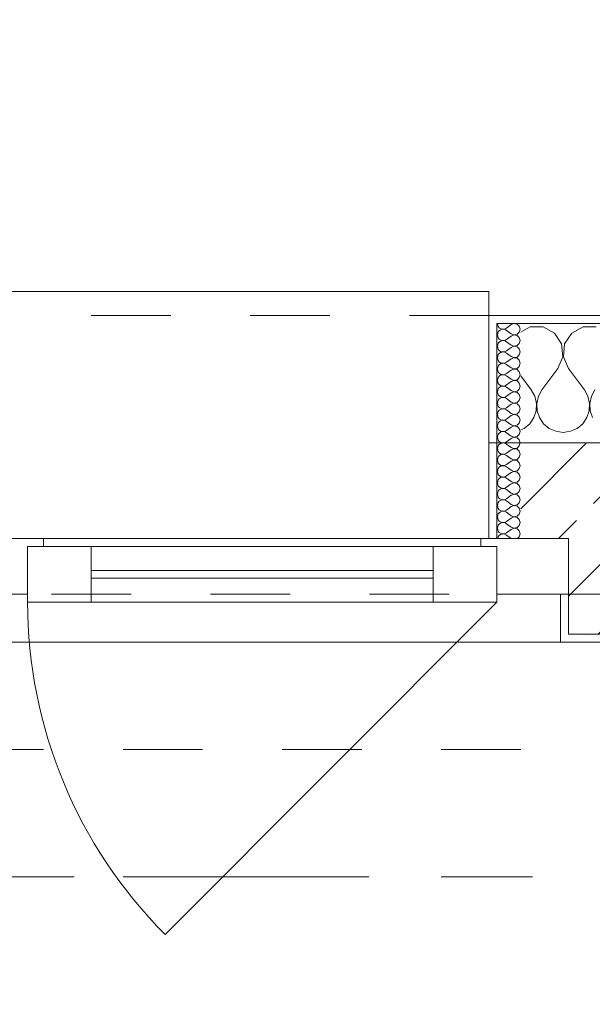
# Model space of a CAD drawing. Header units: metres. Extents: x -3.6 to 84.5, y -11 to 16.8.
# Tile 341 of 656: x 31.65 to 32.37, y 12.99 to 14.227. Entities that reach past the tile are written whole.
import ezdxf

# ---------------------------------------------------------------- set-up
doc = ezdxf.new("R2010")
doc.units = ezdxf.units.M
doc.header["$MEASUREMENT"] = 0
for name, pattern in [('Achse', [0.2, 0.1, -0.05, 0, -0.05]), ('Strichlinie doppelt', [0.546806, 0.264583, -0.105833, 0.070556, -0.105833]), ('Strichlinie eng', [0.115, 0.075, -0.04]), ('Untersicht', [0.1, 0.075, -0.025]), ('Wipeout_Contour', [1, 0, -1])]:
    doc.linetypes.add(name, pattern=pattern)
for name, color, linetype in [('152 - Bemaßung_ Beschriftung.Ausbau', 7, 'Continuous'), ('451 - Universal.Achsen Raster', 7, 'Continuous'), ('603 - Struktur.Bodenplatte_ Decke Roh', 7, 'Continuous'), ('604 - Struktur.Wand Aussen', 7, 'Continuous'), ('608 - Struktur.Träger', 7, 'Continuous'), ('650 - Abdeckung.Fußboden Aufbau', 7, 'Continuous'), ('653 - Abdeckung.TB Verkofferung', 7, 'Continuous')]:
    doc.layers.add(name, color=color, linetype=linetype)
doc.styles.add('ERSTELLTER_STIL_2', font='txt')
doc.dimstyles.new('ERSTELLTER_STIL__1', dxfattribs={"dimtxt": 0.1, "dimasz": 0.0532, "dimexe": 0.18, "dimexo": 0.0625, "dimgap": 0, "dimtad": 1, "dimzin": 0, "dimdsep": 46, "dimtxsty": 'ERSTELLTER_STIL_2', "dimblk": 'ARROWHEAD_2', "dimblk1": 'ARROWHEAD_2', "dimblk2": 'ARROWHEAD_2', "dimcen": 0.09, "dimse1": 1, "dimse2": 1, "dimclrd": 7, "dimclre": 7, "dimclrt": 7, "dimazin": 0, "dimtfac": 1, "dimtdec": 4, "dimtmove": 0, "dimatfit": 3, "dimfxl": 1, "dimtolj": 1, "dimtzin": 0, "dimarcsym": 0})
doc.dimstyles.new('ERSTELLTER_STIL__3', dxfattribs={"dimtxt": 0.1, "dimasz": 0.0532, "dimexe": 0.18, "dimexo": 0.0625, "dimgap": 0, "dimtad": 1, "dimtih": 1, "dimtoh": 1, "dimzin": 0, "dimdsep": 46, "dimtxsty": 'ERSTELLTER_STIL_2', "dimblk": 'ARROWHEAD_2', "dimblk1": 'ARROWHEAD_2', "dimblk2": 'ARROWHEAD_2', "dimcen": 0.09, "dimse1": 1, "dimse2": 1, "dimclrd": 7, "dimclre": 7, "dimclrt": 7, "dimazin": 0, "dimtfac": 1, "dimtdec": 4, "dimtmove": 0, "dimatfit": 3, "dimfxl": 1, "dimtolj": 1, "dimtzin": 0, "dimarcsym": 0})
pattern_1 = [(0, (0, 0), (0, 0.08660254), [0, -0.05]), (0, (0.025, 0.0433), (0, 0.08660254), [0, -0.05])]
pattern_2 = [(45, (0, 0), (-0.01767767, 0.01767767), [0, -0.025])]

# ---------------------------------------------------------------- blocks, each defined once
blk = doc.blocks.new('*X41')
at = {"layer": '604 - Struktur.Wand Aussen', "color": 7, "linetype": 'Continuous', "lineweight": 5}
for p, q in [((32.2919, 13.8407), (32.28, 13.8343)), ((32.3081, 13.8407), (32.2919, 13.8407)), ((32.3224, 13.833), (32.3081, 13.8407)), ((32.3585, 13.8407), (32.3442, 13.833)), ((32.3748, 13.8407), (32.3585, 13.8407)), ((32.3314, 13.8195), (32.3224, 13.833)), ((32.3442, 13.833), (32.3352, 13.8195)), ((32.333, 13.8033), (32.3314, 13.8195)), ((32.3352, 13.8195), (32.3337, 13.8033)), ((32.3267, 13.7883), (32.333, 13.8033)), ((32.3337, 13.8033), (32.34, 13.7883)), ((32.3267, 13.7883), (32.3067, 13.7617)), ((32.34, 13.7883), (32.36, 13.7617)), ((32.28, 13.7794), (32.2933, 13.7617)), ((32.2978, 13.7536), (32.2933, 13.7617)), ((32.2999, 13.7447), (32.2978, 13.7536)), ((32.3022, 13.7536), (32.3001, 13.7447)), ((32.3067, 13.7617), (32.3022, 13.7536)), ((32.3645, 13.7536), (32.36, 13.7617)), ((32.3665, 13.7447), (32.3645, 13.7536)), ((32.3689, 13.7536), (32.3668, 13.7447)), ((32.3733, 13.7617), (32.3689, 13.7536)), ((32.2994, 13.7355), (32.2999, 13.7447)), ((32.3001, 13.7447), (32.3006, 13.7355)), ((32.3661, 13.7355), (32.3665, 13.7447)), ((32.3668, 13.7447), (32.3672, 13.7355)), ((32.2913, 13.7192), (32.2965, 13.7268)), ((32.2965, 13.7268), (32.2994, 13.7355)), ((32.3006, 13.7355), (32.3035, 13.7268)), ((32.3035, 13.7268), (32.3087, 13.7192)), ((32.3579, 13.7192), (32.3631, 13.7268)), ((32.3631, 13.7268), (32.3661, 13.7355)), ((32.3672, 13.7355), (32.3702, 13.7268)), ((32.2842, 13.7133), (32.2913, 13.7192)), ((32.3087, 13.7192), (32.3158, 13.7133)), ((32.3509, 13.7133), (32.3579, 13.7192)), ((32.28, 13.7115), (32.2842, 13.7133)), ((32.3158, 13.7133), (32.3242, 13.7096)), ((32.3242, 13.7096), (32.3333, 13.7083)), ((32.3333, 13.7083), (32.3424, 13.7096)), ((32.3424, 13.7096), (32.3509, 13.7133))]:
    blk.add_line(p, q, dxfattribs=at)
blk = doc.blocks.new('*X64')
at = {"layer": '604 - Struktur.Wand Aussen', "color": 7, "linetype": 'Continuous', "lineweight": 5}
for p, q in [((32.2507, 13.845), (32.251, 13.843)), ((32.251, 13.843), (32.2518, 13.8412)), ((32.2518, 13.8412), (32.253, 13.8397)), ((32.253, 13.8397), (32.2547, 13.8386)), ((32.2547, 13.8386), (32.2565, 13.838)), ((32.2565, 13.8377), (32.2547, 13.8371)), ((32.2565, 13.838), (32.2585, 13.8379)), ((32.2585, 13.8378), (32.2565, 13.8377)), ((32.2585, 13.8379), (32.2604, 13.8383)), ((32.2604, 13.8374), (32.2585, 13.8378)), ((32.2604, 13.8383), (32.2621, 13.8393)), ((32.2621, 13.8364), (32.2604, 13.8374)), ((32.2679, 13.8436), (32.2621, 13.8393)), ((32.2715, 13.845), (32.2679, 13.8436)), ((32.2753, 13.8442), (32.2715, 13.845)), ((32.2782, 13.8416), (32.2753, 13.8442)), ((32.2793, 13.8379), (32.2782, 13.8416)), ((32.2782, 13.8341), (32.2793, 13.8379)), ((32.251, 13.8327), (32.2507, 13.8307)), ((32.2507, 13.8307), (32.251, 13.8288)), ((32.2518, 13.8345), (32.251, 13.8327)), ((32.251, 13.8288), (32.2518, 13.827)), ((32.253, 13.836), (32.2518, 13.8345)), ((32.2518, 13.827), (32.253, 13.8254)), ((32.2547, 13.8371), (32.253, 13.836)), ((32.253, 13.8254), (32.2547, 13.8243)), ((32.2679, 13.8321), (32.2621, 13.8364)), ((32.2679, 13.8293), (32.2621, 13.825)), ((32.2679, 13.8321), (32.2715, 13.8307)), ((32.2715, 13.8307), (32.2679, 13.8293)), ((32.2715, 13.8307), (32.2753, 13.8315)), ((32.2753, 13.83), (32.2715, 13.8307)), ((32.2753, 13.8315), (32.2782, 13.8341)), ((32.2782, 13.8273), (32.2753, 13.83)), ((32.2793, 13.8236), (32.2782, 13.8273)), ((32.251, 13.8184), (32.2507, 13.8164)), ((32.2507, 13.8164), (32.251, 13.8145)), ((32.2518, 13.8202), (32.251, 13.8184)), ((32.251, 13.8145), (32.2518, 13.8127)), ((32.253, 13.8217), (32.2518, 13.8202)), ((32.2518, 13.8127), (32.253, 13.8112)), ((32.2547, 13.8228), (32.253, 13.8217)), ((32.2547, 13.8243), (32.2565, 13.8237)), ((32.2565, 13.8234), (32.2547, 13.8228)), ((32.2565, 13.8237), (32.2585, 13.8236)), ((32.2585, 13.8235), (32.2565, 13.8234)), ((32.2585, 13.8236), (32.2604, 13.824)), ((32.2604, 13.8231), (32.2585, 13.8235)), ((32.2604, 13.824), (32.2621, 13.825)), ((32.2621, 13.8221), (32.2604, 13.8231)), ((32.2679, 13.8179), (32.2621, 13.8221)), ((32.2679, 13.815), (32.2621, 13.8107)), ((32.2679, 13.8179), (32.2715, 13.8165)), ((32.2715, 13.8164), (32.2679, 13.815)), ((32.2715, 13.8165), (32.2753, 13.8172)), ((32.2753, 13.8157), (32.2715, 13.8164)), ((32.2753, 13.8172), (32.2782, 13.8198)), ((32.2782, 13.813), (32.2753, 13.8157)), ((32.2782, 13.8198), (32.2793, 13.8236)), ((32.2793, 13.8093), (32.2782, 13.813)), ((32.251, 13.8041), (32.2507, 13.8021)), ((32.2507, 13.8021), (32.251, 13.8002)), ((32.2518, 13.8059), (32.251, 13.8041)), ((32.253, 13.8074), (32.2518, 13.8059)), ((32.253, 13.8112), (32.2547, 13.81)), ((32.2547, 13.8085), (32.253, 13.8074)), ((32.2547, 13.81), (32.2565, 13.8094)), ((32.2565, 13.8092), (32.2547, 13.8085)), ((32.2565, 13.8094), (32.2585, 13.8093)), ((32.2585, 13.8093), (32.2565, 13.8092)), ((32.2585, 13.8093), (32.2604, 13.8098)), ((32.2604, 13.8088), (32.2585, 13.8093)), ((32.2604, 13.8098), (32.2621, 13.8107)), ((32.2621, 13.8079), (32.2604, 13.8088)), ((32.2679, 13.8036), (32.2621, 13.8079)), ((32.2679, 13.8007), (32.2621, 13.7964)), ((32.2679, 13.8036), (32.2715, 13.8022)), ((32.2715, 13.8021), (32.2679, 13.8007)), ((32.2715, 13.8022), (32.2753, 13.8029)), ((32.2753, 13.8014), (32.2715, 13.8021)), ((32.2753, 13.8029), (32.2782, 13.8055)), ((32.2782, 13.7988), (32.2753, 13.8014)), ((32.2782, 13.8055), (32.2793, 13.8093)), ((32.251, 13.7898), (32.2507, 13.7879)), ((32.251, 13.8002), (32.2518, 13.7984)), ((32.2518, 13.7916), (32.251, 13.7898)), ((32.2518, 13.7984), (32.253, 13.7969)), ((32.253, 13.7931), (32.2518, 13.7916)), ((32.253, 13.7969), (32.2547, 13.7958)), ((32.2547, 13.7942), (32.253, 13.7931)), ((32.2547, 13.7958), (32.2565, 13.7951)), ((32.2565, 13.7949), (32.2547, 13.7942)), ((32.2565, 13.7951), (32.2585, 13.795)), ((32.2585, 13.795), (32.2565, 13.7949)), ((32.2585, 13.795), (32.2604, 13.7955)), ((32.2604, 13.7945), (32.2585, 13.795)), ((32.2604, 13.7955), (32.2621, 13.7964)), ((32.2621, 13.7936), (32.2604, 13.7945)), ((32.2679, 13.7893), (32.2621, 13.7936)), ((32.2679, 13.7893), (32.2715, 13.7879)), ((32.2715, 13.7879), (32.2753, 13.7886)), ((32.2753, 13.7886), (32.2782, 13.7912)), ((32.2793, 13.795), (32.2782, 13.7988)), ((32.2782, 13.7912), (32.2793, 13.795)), ((32.2507, 13.7879), (32.251, 13.7859)), ((32.251, 13.7859), (32.2518, 13.7841)), ((32.2518, 13.7773), (32.251, 13.7755)), ((32.2518, 13.7841), (32.253, 13.7826)), ((32.253, 13.7788), (32.2518, 13.7773)), ((32.253, 13.7826), (32.2547, 13.7815)), ((32.2547, 13.78), (32.253, 13.7788)), ((32.2547, 13.7815), (32.2565, 13.7808)), ((32.2565, 13.7806), (32.2547, 13.78)), ((32.2565, 13.7808), (32.2585, 13.7807)), ((32.2585, 13.7807), (32.2565, 13.7806)), ((32.2585, 13.7807), (32.2604, 13.7812)), ((32.2604, 13.7802), (32.2585, 13.7807)), ((32.2604, 13.7812), (32.2621, 13.7821)), ((32.2621, 13.7793), (32.2604, 13.7802)), ((32.2679, 13.7864), (32.2621, 13.7821)), ((32.2679, 13.775), (32.2621, 13.7793)), ((32.2715, 13.7878), (32.2679, 13.7864)), ((32.2753, 13.7871), (32.2715, 13.7878)), ((32.2782, 13.7845), (32.2753, 13.7871)), ((32.2753, 13.7743), (32.2782, 13.777)), ((32.2793, 13.7807), (32.2782, 13.7845)), ((32.2782, 13.777), (32.2793, 13.7807)), ((32.251, 13.7755), (32.2507, 13.7736)), ((32.2507, 13.7736), (32.251, 13.7716)), ((32.251, 13.7716), (32.2518, 13.7698)), ((32.2518, 13.7698), (32.253, 13.7683)), ((32.253, 13.7646), (32.2518, 13.763)), ((32.253, 13.7683), (32.2547, 13.7672)), ((32.2547, 13.7657), (32.253, 13.7646)), ((32.2547, 13.7672), (32.2565, 13.7666)), ((32.2565, 13.7663), (32.2547, 13.7657)), ((32.2565, 13.7666), (32.2585, 13.7665)), ((32.2585, 13.7664), (32.2565, 13.7663)), ((32.2585, 13.7665), (32.2604, 13.7669)), ((32.2604, 13.766), (32.2585, 13.7664)), ((32.2604, 13.7669), (32.2621, 13.7679)), ((32.2621, 13.765), (32.2604, 13.766)), ((32.2679, 13.7721), (32.2621, 13.7679)), ((32.2679, 13.7607), (32.2621, 13.765)), ((32.2679, 13.775), (32.2715, 13.7736)), ((32.2715, 13.7735), (32.2679, 13.7721)), ((32.2715, 13.7736), (32.2753, 13.7743)), ((32.2753, 13.7728), (32.2715, 13.7735)), ((32.2782, 13.7702), (32.2753, 13.7728)), ((32.2793, 13.7664), (32.2782, 13.7702)), ((32.2782, 13.7627), (32.2793, 13.7664)), ((32.251, 13.7612), (32.2507, 13.7593)), ((32.2507, 13.7593), (32.251, 13.7573)), ((32.2518, 13.763), (32.251, 13.7612)), ((32.251, 13.7573), (32.2518, 13.7555)), ((32.2518, 13.7555), (32.253, 13.754)), ((32.253, 13.754), (32.2547, 13.7529)), ((32.2547, 13.7514), (32.253, 13.7503)), ((32.2547, 13.7529), (32.2565, 13.7523)), ((32.2565, 13.752), (32.2547, 13.7514)), ((32.2565, 13.7523), (32.2585, 13.7522)), ((32.2585, 13.7521), (32.2565, 13.752)), ((32.2585, 13.7522), (32.2604, 13.7526)), ((32.2604, 13.7517), (32.2585, 13.7521)), ((32.2604, 13.7526), (32.2621, 13.7536)), ((32.2621, 13.7507), (32.2604, 13.7517)), ((32.2679, 13.7579), (32.2621, 13.7536)), ((32.2679, 13.7607), (32.2715, 13.7593)), ((32.2715, 13.7593), (32.2679, 13.7579)), ((32.2715, 13.7593), (32.2753, 13.76)), ((32.2753, 13.7585), (32.2715, 13.7593)), ((32.2753, 13.76), (32.2782, 13.7627)), ((32.2782, 13.7559), (32.2753, 13.7585)), ((32.2793, 13.7521), (32.2782, 13.7559)), ((32.2782, 13.7484), (32.2793, 13.7521)), ((32.251, 13.747), (32.2507, 13.745)), ((32.2507, 13.745), (32.251, 13.743)), ((32.2518, 13.7488), (32.251, 13.747)), ((32.251, 13.743), (32.2518, 13.7412)), ((32.253, 13.7503), (32.2518, 13.7488)), ((32.2518, 13.7412), (32.253, 13.7397)), ((32.253, 13.7397), (32.2547, 13.7386)), ((32.2547, 13.7386), (32.2565, 13.738)), ((32.2604, 13.7383), (32.2621, 13.7393)), ((32.2679, 13.7464), (32.2621, 13.7507)), ((32.2679, 13.7436), (32.2621, 13.7393)), ((32.2679, 13.7464), (32.2715, 13.745)), ((32.2715, 13.745), (32.2679, 13.7436)), ((32.2715, 13.745), (32.2753, 13.7458)), ((32.2753, 13.7442), (32.2715, 13.745)), ((32.2753, 13.7458), (32.2782, 13.7484)), ((32.2782, 13.7416), (32.2753, 13.7442)), ((32.2793, 13.7379), (32.2782, 13.7416)), ((32.251, 13.7327), (32.2507, 13.7307)), ((32.2507, 13.7307), (32.251, 13.7288)), ((32.2518, 13.7345), (32.251, 13.7327)), ((32.251, 13.7288), (32.2518, 13.727)), ((32.253, 13.736), (32.2518, 13.7345)), ((32.2518, 13.727), (32.253, 13.7254)), ((32.2547, 13.7371), (32.253, 13.736)), ((32.2565, 13.7377), (32.2547, 13.7371)), ((32.2565, 13.738), (32.2585, 13.7379)), ((32.2585, 13.7378), (32.2565, 13.7377)), ((32.2585, 13.7379), (32.2604, 13.7383)), ((32.2604, 13.7374), (32.2585, 13.7378)), ((32.2621, 13.7364), (32.2604, 13.7374)), ((32.2679, 13.7321), (32.2621, 13.7364)), ((32.2679, 13.7293), (32.2621, 13.725)), ((32.2679, 13.7321), (32.2715, 13.7307)), ((32.2715, 13.7307), (32.2679, 13.7293)), ((32.2715, 13.7307), (32.2753, 13.7315)), ((32.2753, 13.73), (32.2715, 13.7307)), ((32.2753, 13.7315), (32.2782, 13.7341)), ((32.2782, 13.7273), (32.2753, 13.73)), ((32.2782, 13.7341), (32.2793, 13.7379)), ((32.2793, 13.7236), (32.2782, 13.7273)), ((32.251, 13.7184), (32.2507, 13.7164)), ((32.2507, 13.7164), (32.251, 13.7145)), ((32.2518, 13.7202), (32.251, 13.7184)), ((32.251, 13.7145), (32.2518, 13.7127)), ((32.253, 13.7217), (32.2518, 13.7202)), ((32.253, 13.7254), (32.2547, 13.7243)), ((32.2547, 13.7228), (32.253, 13.7217)), ((32.2547, 13.7243), (32.2565, 13.7237)), ((32.2565, 13.7234), (32.2547, 13.7228)), ((32.2565, 13.7237), (32.2585, 13.7236)), ((32.2585, 13.7235), (32.2565, 13.7234)), ((32.2585, 13.7236), (32.2604, 13.724)), ((32.2604, 13.7231), (32.2585, 13.7235)), ((32.2604, 13.724), (32.2621, 13.725)), ((32.2621, 13.7221), (32.2604, 13.7231)), ((32.2679, 13.7179), (32.2621, 13.7221)), ((32.2679, 13.715), (32.2621, 13.7107)), ((32.2679, 13.7179), (32.2715, 13.7165)), ((32.2715, 13.7164), (32.2679, 13.715)), ((32.2715, 13.7165), (32.2753, 13.7172)), ((32.2753, 13.7157), (32.2715, 13.7164)), ((32.2753, 13.7172), (32.2782, 13.7198)), ((32.2782, 13.713), (32.2753, 13.7157)), ((32.2782, 13.7198), (32.2793, 13.7236)), ((32.251, 13.7041), (32.2507, 13.7021)), ((32.2507, 13.7021), (32.251, 13.7002)), ((32.2518, 13.7059), (32.251, 13.7041)), ((32.2518, 13.7127), (32.253, 13.7112)), ((32.253, 13.7074), (32.2518, 13.7059)), ((32.253, 13.7112), (32.2547, 13.71)), ((32.2547, 13.7085), (32.253, 13.7074)), ((32.2547, 13.71), (32.2565, 13.7094)), ((32.2565, 13.7092), (32.2547, 13.7085)), ((32.2565, 13.7094), (32.2585, 13.7093)), ((32.2585, 13.7093), (32.2565, 13.7092)), ((32.2585, 13.7093), (32.2604, 13.7098)), ((32.2604, 13.7088), (32.2585, 13.7093)), ((32.2604, 13.7098), (32.2621, 13.7107)), ((32.2621, 13.7079), (32.2604, 13.7088)), ((32.2679, 13.7036), (32.2621, 13.7079)), ((32.2679, 13.7036), (32.2715, 13.7022)), ((32.2715, 13.7021), (32.2679, 13.7007)), ((32.2715, 13.7022), (32.2753, 13.7029)), ((32.2753, 13.7014), (32.2715, 13.7021)), ((32.2753, 13.7029), (32.2782, 13.7055)), ((32.2782, 13.6988), (32.2753, 13.7014)), ((32.2793, 13.7093), (32.2782, 13.713)), ((32.2782, 13.7055), (32.2793, 13.7093)), ((32.251, 13.6898), (32.2507, 13.6879)), ((32.251, 13.7002), (32.2518, 13.6984)), ((32.2518, 13.6916), (32.251, 13.6898)), ((32.2518, 13.6984), (32.253, 13.6969)), ((32.253, 13.6931), (32.2518, 13.6916)), ((32.253, 13.6969), (32.2547, 13.6958)), ((32.2547, 13.6942), (32.253, 13.6931)), ((32.2547, 13.6958), (32.2565, 13.6951)), ((32.2565, 13.6949), (32.2547, 13.6942)), ((32.2565, 13.6951), (32.2585, 13.695)), ((32.2585, 13.695), (32.2565, 13.6949)), ((32.2585, 13.695), (32.2604, 13.6955)), ((32.2604, 13.6945), (32.2585, 13.695)), ((32.2604, 13.6955), (32.2621, 13.6964)), ((32.2621, 13.6936), (32.2604, 13.6945)), ((32.2679, 13.7007), (32.2621, 13.6964)), ((32.2679, 13.6893), (32.2621, 13.6936)), ((32.2679, 13.6893), (32.2715, 13.6879)), ((32.2753, 13.6886), (32.2782, 13.6912)), ((32.2793, 13.695), (32.2782, 13.6988)), ((32.2782, 13.6912), (32.2793, 13.695)), ((32.2507, 13.6879), (32.251, 13.6859)), ((32.251, 13.6859), (32.2518, 13.6841)), ((32.2518, 13.6773), (32.251, 13.6755)), ((32.2518, 13.6841), (32.253, 13.6826)), ((32.253, 13.6788), (32.2518, 13.6773)), ((32.253, 13.6826), (32.2547, 13.6815)), ((32.2547, 13.68), (32.253, 13.6788)), ((32.2547, 13.6815), (32.2565, 13.6808)), ((32.2565, 13.6806), (32.2547, 13.68)), ((32.2565, 13.6808), (32.2585, 13.6807)), ((32.2585, 13.6807), (32.2565, 13.6806)), ((32.2585, 13.6807), (32.2604, 13.6812)), ((32.2604, 13.6802), (32.2585, 13.6807)), ((32.2604, 13.6812), (32.2621, 13.6821)), ((32.2621, 13.6793), (32.2604, 13.6802)), ((32.2679, 13.6864), (32.2621, 13.6821)), ((32.2679, 13.675), (32.2621, 13.6793)), ((32.2715, 13.6878), (32.2679, 13.6864)), ((32.2715, 13.6879), (32.2753, 13.6886)), ((32.2753, 13.6871), (32.2715, 13.6878)), ((32.2782, 13.6845), (32.2753, 13.6871)), ((32.2753, 13.6743), (32.2782, 13.677)), ((32.2793, 13.6807), (32.2782, 13.6845)), ((32.2782, 13.677), (32.2793, 13.6807)), ((32.251, 13.6755), (32.2507, 13.6736)), ((32.2507, 13.6736), (32.251, 13.6716)), ((32.251, 13.6716), (32.2518, 13.6698)), ((32.2518, 13.6698), (32.253, 13.6683)), ((32.253, 13.6646), (32.2518, 13.663)), ((32.253, 13.6683), (32.2547, 13.6672)), ((32.2547, 13.6657), (32.253, 13.6646)), ((32.2547, 13.6672), (32.2565, 13.6666)), ((32.2565, 13.6663), (32.2547, 13.6657)), ((32.2565, 13.6666), (32.2585, 13.6665)), ((32.2585, 13.6664), (32.2565, 13.6663)), ((32.2585, 13.6665), (32.2604, 13.6669)), ((32.2604, 13.666), (32.2585, 13.6664)), ((32.2604, 13.6669), (32.2621, 13.6679)), ((32.2621, 13.665), (32.2604, 13.666)), ((32.2679, 13.6721), (32.2621, 13.6679)), ((32.2679, 13.6607), (32.2621, 13.665)), ((32.2679, 13.675), (32.2715, 13.6736)), ((32.2715, 13.6735), (32.2679, 13.6721)), ((32.2715, 13.6736), (32.2753, 13.6743)), ((32.2753, 13.6728), (32.2715, 13.6735)), ((32.2782, 13.6702), (32.2753, 13.6728)), ((32.2793, 13.6664), (32.2782, 13.6702)), ((32.2782, 13.6627), (32.2793, 13.6664)), ((32.251, 13.6612), (32.2507, 13.6593)), ((32.2507, 13.6593), (32.251, 13.6573)), ((32.2518, 13.663), (32.251, 13.6612)), ((32.251, 13.6573), (32.2518, 13.6555)), ((32.2518, 13.6555), (32.253, 13.654)), ((32.253, 13.654), (32.2547, 13.6529)), ((32.2547, 13.6529), (32.2565, 13.6523)), ((32.2565, 13.652), (32.2547, 13.6514)), ((32.2565, 13.6523), (32.2585, 13.6522)), ((32.2585, 13.6521), (32.2565, 13.652)), ((32.2585, 13.6522), (32.2604, 13.6526)), ((32.2604, 13.6517), (32.2585, 13.6521)), ((32.2604, 13.6526), (32.2621, 13.6536)), ((32.2679, 13.6579), (32.2621, 13.6536)), ((32.2679, 13.6607), (32.2715, 13.6593)), ((32.2715, 13.6593), (32.2679, 13.6579)), ((32.2715, 13.6593), (32.2753, 13.66)), ((32.2753, 13.6585), (32.2715, 13.6593)), ((32.2753, 13.66), (32.2782, 13.6627)), ((32.2782, 13.6559), (32.2753, 13.6585)), ((32.2793, 13.6521), (32.2782, 13.6559)), ((32.2782, 13.6484), (32.2793, 13.6521)), ((32.251, 13.647), (32.2507, 13.645)), ((32.2507, 13.645), (32.251, 13.643)), ((32.2518, 13.6488), (32.251, 13.647)), ((32.251, 13.643), (32.2518, 13.6412)), ((32.253, 13.6503), (32.2518, 13.6488)), ((32.2518, 13.6412), (32.253, 13.6397)), ((32.2547, 13.6514), (32.253, 13.6503)), ((32.253, 13.6397), (32.2547, 13.6386)), ((32.2621, 13.6507), (32.2604, 13.6517)), ((32.2679, 13.6464), (32.2621, 13.6507)), ((32.2679, 13.6436), (32.2621, 13.6393)), ((32.2679, 13.6464), (32.2715, 13.645)), ((32.2715, 13.645), (32.2679, 13.6436)), ((32.2715, 13.645), (32.2753, 13.6458)), ((32.2753, 13.6442), (32.2715, 13.645)), ((32.2753, 13.6458), (32.2782, 13.6484)), ((32.2782, 13.6416), (32.2753, 13.6442)), ((32.2793, 13.6379), (32.2782, 13.6416)), ((32.251, 13.6327), (32.2507, 13.6307)), ((32.2507, 13.6307), (32.251, 13.6288)), ((32.2518, 13.6345), (32.251, 13.6327)), ((32.251, 13.6288), (32.2518, 13.627)), ((32.253, 13.636), (32.2518, 13.6345)), ((32.2547, 13.6371), (32.253, 13.636)), ((32.2547, 13.6386), (32.2565, 13.638)), ((32.2565, 13.6377), (32.2547, 13.6371)), ((32.2565, 13.638), (32.2585, 13.6379)), ((32.2585, 13.6378), (32.2565, 13.6377)), ((32.2585, 13.6379), (32.2604, 13.6383)), ((32.2604, 13.6374), (32.2585, 13.6378)), ((32.2604, 13.6383), (32.2621, 13.6393)), ((32.2621, 13.6364), (32.2604, 13.6374)), ((32.2679, 13.6321), (32.2621, 13.6364)), ((32.2679, 13.6293), (32.2621, 13.625)), ((32.2679, 13.6321), (32.2715, 13.6307)), ((32.2715, 13.6307), (32.2679, 13.6293)), ((32.2715, 13.6307), (32.2753, 13.6315)), ((32.2753, 13.63), (32.2715, 13.6307)), ((32.2753, 13.6315), (32.2782, 13.6341)), ((32.2782, 13.6273), (32.2753, 13.63)), ((32.2782, 13.6341), (32.2793, 13.6379)), ((32.2793, 13.6236), (32.2782, 13.6273)), ((32.251, 13.6184), (32.2507, 13.6164)), ((32.2507, 13.6164), (32.251, 13.6145)), ((32.2518, 13.6202), (32.251, 13.6184)), ((32.2518, 13.627), (32.253, 13.6254)), ((32.253, 13.6217), (32.2518, 13.6202)), ((32.253, 13.6254), (32.2547, 13.6243)), ((32.2547, 13.6228), (32.253, 13.6217)), ((32.2547, 13.6243), (32.2565, 13.6237)), ((32.2565, 13.6234), (32.2547, 13.6228)), ((32.2565, 13.6237), (32.2585, 13.6236)), ((32.2585, 13.6235), (32.2565, 13.6234)), ((32.2585, 13.6236), (32.2604, 13.624)), ((32.2604, 13.6231), (32.2585, 13.6235)), ((32.2604, 13.624), (32.2621, 13.625)), ((32.2621, 13.6221), (32.2604, 13.6231)), ((32.2679, 13.6179), (32.2621, 13.6221)), ((32.2679, 13.615), (32.2621, 13.6107)), ((32.2679, 13.6179), (32.2715, 13.6165)), ((32.2715, 13.6164), (32.2679, 13.615)), ((32.2715, 13.6165), (32.2753, 13.6172)), ((32.2753, 13.6157), (32.2715, 13.6164)), ((32.2753, 13.6172), (32.2782, 13.6198)), ((32.2782, 13.613), (32.2753, 13.6157)), ((32.2782, 13.6198), (32.2793, 13.6236)), ((32.251, 13.6041), (32.2507, 13.6021)), ((32.251, 13.6145), (32.2518, 13.6127)), ((32.2518, 13.6059), (32.251, 13.6041)), ((32.2518, 13.6127), (32.253, 13.6112)), ((32.253, 13.6074), (32.2518, 13.6059)), ((32.253, 13.6112), (32.2547, 13.61)), ((32.2547, 13.6085), (32.253, 13.6074)), ((32.2547, 13.61), (32.2565, 13.6094)), ((32.2565, 13.6092), (32.2547, 13.6085)), ((32.2565, 13.6094), (32.2585, 13.6093)), ((32.2585, 13.6093), (32.2565, 13.6092)), ((32.2585, 13.6093), (32.2604, 13.6098)), ((32.2604, 13.6088), (32.2585, 13.6093)), ((32.2604, 13.6098), (32.2621, 13.6107)), ((32.2621, 13.6079), (32.2604, 13.6088)), ((32.2679, 13.6036), (32.2621, 13.6079)), ((32.2679, 13.6036), (32.2715, 13.6022)), ((32.2715, 13.6022), (32.2753, 13.6029)), ((32.2753, 13.6029), (32.2782, 13.6055)), ((32.2793, 13.6093), (32.2782, 13.613)), ((32.2782, 13.6055), (32.2793, 13.6093)), ((32.2507, 13.6021), (32.251, 13.6002)), ((32.251, 13.6002), (32.2518, 13.5984)), ((32.2518, 13.5916), (32.251, 13.5898)), ((32.2518, 13.5984), (32.253, 13.5969)), ((32.253, 13.5931), (32.2518, 13.5916)), ((32.253, 13.5969), (32.2547, 13.5958)), ((32.2547, 13.5942), (32.253, 13.5931)), ((32.2547, 13.5958), (32.2565, 13.5951)), ((32.2565, 13.5949), (32.2547, 13.5942)), ((32.2565, 13.5951), (32.2585, 13.595)), ((32.2585, 13.595), (32.2565, 13.5949)), ((32.2585, 13.595), (32.2604, 13.5955)), ((32.2604, 13.5945), (32.2585, 13.595)), ((32.2604, 13.5955), (32.2621, 13.5964)), ((32.2621, 13.5936), (32.2604, 13.5945)), ((32.2679, 13.6007), (32.2621, 13.5964)), ((32.2679, 13.5893), (32.2621, 13.5936)), ((32.2715, 13.6021), (32.2679, 13.6007)), ((32.2753, 13.6014), (32.2715, 13.6021)), ((32.2782, 13.5988), (32.2753, 13.6014)), ((32.2753, 13.5886), (32.2782, 13.5912)), ((32.2793, 13.595), (32.2782, 13.5988)), ((32.2782, 13.5912), (32.2793, 13.595)), ((32.251, 13.5898), (32.2507, 13.5879)), ((32.2507, 13.5879), (32.251, 13.5859)), ((32.251, 13.5859), (32.2518, 13.5841)), ((32.2518, 13.5841), (32.253, 13.5826)), ((32.253, 13.5788), (32.2518, 13.5773)), ((32.253, 13.5826), (32.2547, 13.5815)), ((32.2547, 13.58), (32.253, 13.5788)), ((32.2547, 13.5815), (32.2565, 13.5808)), ((32.2565, 13.5806), (32.2547, 13.58)), ((32.2565, 13.5808), (32.2585, 13.5807)), ((32.2585, 13.5807), (32.2565, 13.5806)), ((32.2585, 13.5807), (32.2604, 13.5812)), ((32.2604, 13.5802), (32.2585, 13.5807)), ((32.2604, 13.5812), (32.2621, 13.5821)), ((32.2621, 13.5793), (32.2604, 13.5802)), ((32.2679, 13.5864), (32.2621, 13.5821)), ((32.2679, 13.575), (32.2621, 13.5793)), ((32.2679, 13.5893), (32.2715, 13.5879)), ((32.2715, 13.5878), (32.2679, 13.5864)), ((32.2715, 13.5879), (32.2753, 13.5886)), ((32.2753, 13.5871), (32.2715, 13.5878)), ((32.2782, 13.5845), (32.2753, 13.5871)), ((32.2793, 13.5807), (32.2782, 13.5845)), ((32.2782, 13.577), (32.2793, 13.5807)), ((32.251, 13.5755), (32.2509, 13.575)), ((32.2518, 13.5773), (32.251, 13.5755)), ((32.2761, 13.575), (32.2782, 13.577))]:
    blk.add_line(p, q, dxfattribs=at)
blk = doc.blocks.new('*D305')
at = {"layer": '152 - Bemaßung_ Beschriftung.Ausbau', "color": 7, "linetype": 'Continuous', "lineweight": 5}
for p, q in [((63.4, 13.7152), (63.47, 13.6748)), ((63.435, 7.935), (63.435, 13.695))]:
    blk.add_line(p, q, dxfattribs=at)
blk = doc.blocks.new('ARROWHEAD_2')
at = {"color": 0, "linetype": 'Continuous', "lineweight": 0}
for p, q in [((-0.378, -0.655), (0.378, 0.655)), ((0, 0), (-1, 0))]:
    blk.add_line(p, q, dxfattribs=at)
blk = doc.blocks.new('*D306')
at = {"layer": '152 - Bemaßung_ Beschriftung.Ausbau', "color": 7, "linetype": 'Continuous', "lineweight": 5}
for p, q in [((63.435, 13.845), (63.435, 13.8792)), ((63.47, 13.8248), (63.4, 13.8652)), ((63.4875, 13.845), (63.3825, 13.845)), ((63.435, 13.695), (63.435, 13.845)), ((63.4, 13.7152), (63.47, 13.6748)), ((63.4875, 13.695), (63.3825, 13.695)), ((63.435, 7.935), (63.435, 13.695))]:
    blk.add_line(p, q, dxfattribs=at)
blk = doc.blocks.new('*D319')
at = {"layer": '152 - Bemaßung_ Beschriftung.Ausbau', "color": 7, "linetype": 'Continuous', "lineweight": 5}
for p, q in [((64.4, 13.7152), (64.47, 13.6748)), ((64.435, 13.455), (64.435, 13.695))]:
    blk.add_line(p, q, dxfattribs=at)
blk = doc.blocks.new('*D320')
at = {"layer": '152 - Bemaßung_ Beschriftung.Ausbau', "color": 7, "linetype": 'Continuous', "lineweight": 5}
for p, q in [((64.435, 13.845), (64.435, 13.8792)), ((64.47, 13.8248), (64.4, 13.8652)), ((64.4875, 13.845), (64.3825, 13.845)), ((64.435, 13.695), (64.435, 13.845)), ((64.4, 13.7152), (64.47, 13.6748)), ((64.4875, 13.695), (64.3825, 13.695)), ((64.435, 13.455), (64.435, 13.695))]:
    blk.add_line(p, q, dxfattribs=at)
at = {"layer": '152 - Bemaßung_ Beschriftung.Ausbau', "color": 7, "lineweight": 5, "insert": (64.415, 13.8652), "char_height": 0.1, "attachment_point": 7, "rotation": 90, "style": 'ERSTELLTER_STIL_2'}
blk.add_mtext('\\A1;{\\pql;\\fArial|b0|i0|c0|p38;15}', dxfattribs=at)
blk = doc.blocks.new('*D339')
at = {"layer": '152 - Bemaßung_ Beschriftung.Ausbau', "color": 7, "linetype": 'Continuous', "lineweight": 5}
for p, q in [((29.94, 14.8025), (29.94, 14.9075)), ((28.7602, 14.89), (28.7198, 14.82)), ((29.9602, 14.89), (29.9198, 14.82)), ((28.74, 14.855), (29.94, 14.855)), ((29.94, 14.855), (32.34, 14.855))]:
    blk.add_line(p, q, dxfattribs=at)
at = {"layer": '152 - Bemaßung_ Beschriftung.Ausbau', "color": 7, "lineweight": 5, "insert": (29.207, 14.875), "char_height": 0.1, "attachment_point": 7, "style": 'ERSTELLTER_STIL_2'}
blk.add_mtext('\\A1;{\\pql;\\fArial|b0|i0|c0|p38;1,20}', dxfattribs=at)
blk = doc.blocks.new('*D340')
at = {"layer": '152 - Bemaßung_ Beschriftung.Ausbau', "color": 7, "linetype": 'Continuous', "lineweight": 5}
for p, q in [((32.34, 14.8025), (32.34, 14.9075)), ((29.9602, 14.89), (29.9198, 14.82)), ((32.3602, 14.89), (32.3198, 14.82)), ((29.94, 14.855), (32.34, 14.855)), ((32.34, 14.855), (33.54, 14.855))]:
    blk.add_line(p, q, dxfattribs=at)
at = {"layer": '152 - Bemaßung_ Beschriftung.Ausbau', "color": 7, "lineweight": 5, "char_height": 0.1, "attachment_point": 7, "style": 'ERSTELLTER_STIL_2'}
for s, insert in [('\\A1;{\\pql;\\fArial|b0|i0|c0|p38;2,40}', (31.007, 14.875)), ('\\A1;{\\pql;\\fArial|b0|i0|c0|p38;2,01}', (31.007, 14.735))]:
    blk.add_mtext(s, dxfattribs=dict(at, insert=insert))
blk = doc.blocks.new('*D341')
at = {"layer": '152 - Bemaßung_ Beschriftung.Ausbau', "color": 7, "linetype": 'Continuous', "lineweight": 5}
for p, q in [((33.54, 14.8025), (33.54, 14.9075)), ((32.3602, 14.89), (32.3198, 14.82)), ((33.5602, 14.89), (33.5198, 14.82)), ((32.34, 14.855), (33.54, 14.855)), ((33.54, 14.855), (35.94, 14.855))]:
    blk.add_line(p, q, dxfattribs=at)
at = {"layer": '152 - Bemaßung_ Beschriftung.Ausbau', "color": 7, "lineweight": 5, "insert": (32.807, 14.875), "char_height": 0.1, "attachment_point": 7, "style": 'ERSTELLTER_STIL_2'}
blk.add_mtext('\\A1;{\\pql;\\fArial|b0|i0|c0|p38;1,20}', dxfattribs=at)
blk = doc.blocks.new('*D377')
at = {"layer": '152 - Bemaßung_ Beschriftung.Ausbau', "color": 7, "linetype": 'Continuous', "lineweight": 5}
for p, q in [((29.255, 15.3025), (29.255, 15.4075)), ((29.3875, 15.3025), (29.3875, 15.4075)), ((29.2752, 15.39), (29.2348, 15.32)), ((29.4077, 15.39), (29.3673, 15.32)), ((25.795, 15.355), (29.255, 15.355)), ((29.255, 15.355), (29.3875, 15.355)), ((29.3875, 15.355), (36.4575, 15.355))]:
    blk.add_line(p, q, dxfattribs=at)
blk = doc.blocks.new('*D378')
at = {"layer": '152 - Bemaßung_ Beschriftung.Ausbau', "color": 7, "linetype": 'Continuous', "lineweight": 5}
for p, q in [((36.4575, 15.3025), (36.4575, 15.4075)), ((29.4077, 15.39), (29.3673, 15.32)), ((36.4777, 15.39), (36.4373, 15.32)), ((29.3875, 15.355), (36.4575, 15.355)), ((36.4575, 15.355), (36.59, 15.355))]:
    blk.add_line(p, q, dxfattribs=at)
at = {"layer": '152 - Bemaßung_ Beschriftung.Ausbau', "color": 7, "lineweight": 5, "char_height": 0.1, "attachment_point": 7, "style": 'ERSTELLTER_STIL_2'}
for s, insert in [('\\A1;{\\pql;\\fArial|b0|i0|c0|p38;13\\fArial|b0|i0|c0|p38;\\A1{\\H.66x;\\S25^  ;}}', (36.1853, 15.3733)), ('\\A1;{\\pql;\\fArial|b0|i0|c0|p38;7,07}', (32.6635, 15.375))]:
    blk.add_mtext(s, dxfattribs=dict(at, insert=insert))
blk = doc.blocks.new('*D414')
at = {"layer": '152 - Bemaßung_ Beschriftung.Ausbau', "color": 7, "linetype": 'Continuous', "lineweight": 5}
for p, q in [((29.48, 15.8025), (29.48, 15.9075)), ((29.2002, 15.89), (29.1598, 15.82)), ((29.5002, 15.89), (29.4598, 15.82)), ((29.18, 15.855), (29.48, 15.855)), ((29.48, 15.855), (32.78, 15.855))]:
    blk.add_line(p, q, dxfattribs=at)
at = {"layer": '152 - Bemaßung_ Beschriftung.Ausbau', "color": 7, "lineweight": 5, "insert": (29.2541, 15.875), "char_height": 0.1, "attachment_point": 7, "style": 'ERSTELLTER_STIL_2'}
blk.add_mtext('\\A1;{\\pql;\\fArial|b0|i0|c0|p38;30}', dxfattribs=at)
blk = doc.blocks.new('*D415')
at = {"layer": '152 - Bemaßung_ Beschriftung.Ausbau', "color": 7, "linetype": 'Continuous', "lineweight": 5}
for p, q in [((32.78, 15.8025), (32.78, 15.9075)), ((29.5002, 15.89), (29.4598, 15.82)), ((32.8002, 15.89), (32.7598, 15.82)), ((29.48, 15.855), (32.78, 15.855)), ((32.78, 15.855), (33.08, 15.855))]:
    blk.add_line(p, q, dxfattribs=at)
at = {"layer": '152 - Bemaßung_ Beschriftung.Ausbau', "color": 7, "lineweight": 5, "insert": (30.997, 15.875), "char_height": 0.1, "attachment_point": 7, "style": 'ERSTELLTER_STIL_2'}
blk.add_mtext('\\A1;{\\pql;\\fArial|b0|i0|c0|p38;3,30}', dxfattribs=at)
blk = doc.blocks.new('*D538')
at = {"layer": '152 - Bemaßung_ Beschriftung.Ausbau', "color": 7, "linetype": 'Continuous', "lineweight": 5}
for p, q in [((63.9, 13.4752), (63.97, 13.4348)), ((63.935, 8.2), (63.935, 13.455)), ((63.9, 8.2202), (63.97, 8.1798)), ((63.9875, 8.2), (63.8825, 8.2)), ((63.935, 8.15), (63.935, 8.2))]:
    blk.add_line(p, q, dxfattribs=at)
at = {"layer": '152 - Bemaßung_ Beschriftung.Ausbau', "color": 7, "lineweight": 5, "insert": (63.9344, 10.6694), "char_height": 0.1, "attachment_point": 7, "rotation": 90, "style": 'ERSTELLTER_STIL_2'}
blk.add_mtext('\\A1;{\\pql;\\fArial|b0|i0|c0|p38;5,25\\fArial|b0|i0|c0|p38;\\A1{\\H.66x;\\S5^  ;}}', dxfattribs=at)
blk = doc.blocks.new('*D539')
at = {"layer": '152 - Bemaßung_ Beschriftung.Ausbau', "color": 7, "linetype": 'Continuous', "lineweight": 5}
for p, q in [((63.9, 13.7152), (63.97, 13.6748)), ((63.935, 13.455), (63.935, 13.695)), ((63.9, 13.4752), (63.97, 13.4348)), ((63.9875, 13.455), (63.8825, 13.455)), ((63.935, 8.2), (63.935, 13.455))]:
    blk.add_line(p, q, dxfattribs=at)
at = {"layer": '152 - Bemaßung_ Beschriftung.Ausbau', "color": 7, "lineweight": 5, "insert": (63.915, 13.4991), "char_height": 0.1, "attachment_point": 7, "rotation": 90, "style": 'ERSTELLTER_STIL_2'}
blk.add_mtext('\\A1;{\\pql;\\fArial|b0|i0|c0|p38;24}', dxfattribs=at)
blk = doc.blocks.new('*D540')
at = {"layer": '152 - Bemaßung_ Beschriftung.Ausbau', "color": 7, "linetype": 'Continuous', "lineweight": 5}
for p, q in [((63.9, 13.7152), (63.97, 13.6748)), ((63.935, 13.455), (63.935, 13.695))]:
    blk.add_line(p, q, dxfattribs=at)
blk = doc.blocks.new('*D541')
at = {"layer": '152 - Bemaßung_ Beschriftung.Ausbau', "color": 7, "linetype": 'Continuous', "lineweight": 5}
for p, q in [((63.935, 13.845), (63.935, 13.8792)), ((63.97, 13.8248), (63.9, 13.8652)), ((63.9875, 13.845), (63.8825, 13.845)), ((63.935, 13.695), (63.935, 13.845)), ((63.9, 13.7152), (63.97, 13.6748)), ((63.9875, 13.695), (63.8825, 13.695)), ((63.935, 13.455), (63.935, 13.695))]:
    blk.add_line(p, q, dxfattribs=at)
at = {"layer": '152 - Bemaßung_ Beschriftung.Ausbau', "color": 7, "lineweight": 5, "insert": (63.915, 13.8652), "char_height": 0.1, "attachment_point": 7, "rotation": 90, "style": 'ERSTELLTER_STIL_2'}
blk.add_mtext('\\A1;{\\pql;\\fArial|b0|i0|c0|p38;15}', dxfattribs=at)

msp = doc.modelspace()

# ---------------------------------------------------------------- hatches: boundary and pattern name
at = {"layer": '604 - Struktur.Wand Aussen', "linetype": 'Continuous', "lineweight": 0, "true_color": 0x000000}
h = msp.add_hatch(dxfattribs=at)
h.set_pattern_fill('Verputz_0001', color=18, style=0, pattern_type=2)
h.set_pattern_definition(pattern_1)
h.paths.add_polyline_path([(32.25, 13.855), (32.24, 13.855), (32.24, 13.575), (32.25, 13.575)])
h = msp.add_hatch(dxfattribs=at)
h.set_pattern_fill('Verputz_0001', color=18, style=0, pattern_type=2)
h.set_pattern_definition(pattern_1)
h.paths.add_polyline_path([(32.25, 13.845), (33.63, 13.845), (33.63, 13.855), (32.25, 13.855)])
h = msp.add_hatch(dxfattribs=at)
h.set_pattern_fill('Beton__Stahlbeton_0001', color=18, style=0, pattern_type=2)
h.set_pattern_definition([(45, (0, 0), (-0.0848528, 0.0848528), []), (45, (-0.04243, 0.04243), (-0.0848528, 0.0848528), [0.09, -0.03])])
h.paths.add_polyline_path([(32.28, 13.695), (32.28, 13.575), (32.34, 13.575), (32.34, 13.505), (32.34, 13.455), (33.54, 13.455), (33.54, 13.505), (33.54, 13.575), (33.6, 13.575), (33.6, 13.695)])
h = msp.add_hatch(dxfattribs=at)
h.set_pattern_fill('Gips_0001', color=18, style=0, pattern_type=2)
h.set_pattern_definition(pattern_2)
h.paths.add_polyline_path([(32.34, 13.445), (32.34, 13.505), (32.33, 13.505), (32.33, 13.445)])
h = msp.add_hatch(dxfattribs=at)
h.set_pattern_fill('Gips_0001', color=18, style=0, pattern_type=2)
h.set_pattern_definition(pattern_2)
h.paths.add_polyline_path([(32.34, 13.445), (32.77, 13.445), (32.77, 13.455), (32.34, 13.455)])

# ---------------------------------------------------------------- linework, layer by layer
at = {"layer": '451 - Universal.Achsen Raster', "color": 160, "linetype": 'Strichlinie doppelt', "lineweight": 9, "true_color": 0x3232ff}
msp.add_line((64.935, 13.15), (-3.175, 13.15), dxfattribs=at)
at = {"layer": '603 - Struktur.Bodenplatte_ Decke Roh', "color": 7, "linetype": 'Continuous', "lineweight": 18, "flags": 128}
msp.add_lwpolyline([(62.275, 0.005), (62.275, 13.695), (50.78, 13.695), (50.78, 13), (50.84, 13), (50.84, 8.585), (49.03, 8.585), (49.03, 8.725), (47.41, 8.725), (47.41, 13), (47.48, 13), (47.48, 13.695), (14.78, 13.695), (14.78, 13), (14.84, 13), (14.84, 8.585), (13.03, 8.585), (13.03, 8.725), (11.41, 8.725), (11.41, 13), (11.48, 13), (11.48, 13.695), (-0.015, 13.695), (-0.015, 0.005)], dxfattribs=at)
at = {"layer": '604 - Struktur.Wand Aussen', "color": 7, "linetype": 'Continuous', "lineweight": 5}
for p, q in [((32.24, 13.855), (32.24, 13.845)), ((32.25, 13.855), (32.24, 13.855)), ((32.24, 13.845), (32.24, 13.705)), ((32.28, 13.845), (32.25, 13.845)), ((32.25, 13.575), (32.25, 13.845)), ((32.25, 13.845), (32.25, 13.575)), ((33.6, 13.845), (32.28, 13.845)), ((32.24, 13.705), (32.24, 13.695)), ((32.24, 13.695), (32.24, 13.575)), ((32.25, 13.575), (32.24, 13.575)), ((32.28, 13.575), (32.25, 13.575)), ((32.28, 13.575), (32.25, 13.575)), ((32.28, 13.575), (32.25, 13.575)), ((32.34, 13.505), (32.33, 13.505)), ((32.33, 13.505), (32.33, 13.455)), ((32.33, 13.505), (32.33, 13.455)), ((32.34, 13.505), (32.33, 13.505)), ((32.34, 13.505), (32.33, 13.505)), ((32.33, 13.455), (32.33, 13.445)), ((32.33, 13.455), (32.33, 13.445)), ((32.34, 13.445), (32.33, 13.445))]:
    msp.add_line(p, q, dxfattribs=at)
at = {"layer": '604 - Struktur.Wand Aussen', "color": 7, "linetype": 'Continuous', "lineweight": 13}
for p, q in [((33.6, 13.695), (32.28, 13.695)), ((32.34, 13.575), (32.28, 13.575)), ((32.34, 13.575), (32.28, 13.575)), ((32.34, 13.575), (32.28, 13.575)), ((32.34, 13.575), (32.34, 13.505)), ((32.34, 13.575), (32.34, 13.505)), ((32.34, 13.575), (32.34, 13.505)), ((32.34, 13.455), (32.34, 13.505)), ((32.34, 13.455), (33.54, 13.455))]:
    msp.add_line(p, q, dxfattribs=at)
at = {"layer": '604 - Struktur.Wand Aussen', "color": 7, "linetype": 'Continuous', "lineweight": 9}
for p, q in [((31.68, 13.565), (31.66, 13.565)), ((31.66, 13.565), (31.66, 13.505)), ((31.66, 13.495), (31.66, 13.565)), ((31.66, 13.565), (31.74, 13.565)), ((31.74, 13.565), (32.17, 13.565)), ((31.74, 13.565), (31.74, 13.495)), ((32.17, 13.495), (32.17, 13.565)), ((32.17, 13.565), (32.25, 13.565)), ((32.25, 13.565), (32.23, 13.565)), ((32.25, 13.505), (32.25, 13.565)), ((32.25, 13.565), (32.25, 13.495)), ((31.74, 13.535), (32.17, 13.535)), ((32.17, 13.525), (31.74, 13.525)), ((31.66, 13.505), (31.64, 13.505)), ((32.34, 13.505), (32.25, 13.505)), ((31.74, 13.495), (31.66, 13.495)), ((32.17, 13.495), (31.74, 13.495)), ((32.25, 13.495), (31.8328, 13.0778)), ((32.25, 13.495), (32.17, 13.495)), ((32.33, 13.445), (29.95, 13.445))]:
    msp.add_line(p, q, dxfattribs=at)
at = {"layer": '604 - Struktur.Wand Aussen', "color": 7, "linetype": 'Strichlinie eng', "lineweight": 9}
msp.add_line((32.33, 13.445), (29.95, 13.445), dxfattribs=at)
at = {"layer": '604 - Struktur.Wand Aussen', "color": 7, "linetype": 'Continuous', "lineweight": 5, "flags": 128}
for points in [[(33.63, 13.855), (32.25, 13.855)], [(32.34, 13.445), (32.77, 13.445)]]:
    msp.add_lwpolyline(points, dxfattribs=at)
at = {"layer": '604 - Struktur.Wand Aussen', "color": 7, "linetype": 'Continuous', "lineweight": 9}
msp.add_arc((32.25, 13.495), 0.59, 180, 225, dxfattribs=at)
msp.add_point((32.33, 13.445), dxfattribs=at)
at = {"layer": '608 - Struktur.Träger', "color": 7, "linetype": 'Untersicht', "lineweight": 13}
msp.add_line((14.78, 13.31), (47.48, 13.31), dxfattribs=at)
at = {"layer": '608 - Struktur.Träger', "color": 7, "linetype": 'Achse', "lineweight": 9}
msp.add_line((14.78, 13.15), (47.48, 13.15), dxfattribs=at)
at = {"layer": '650 - Abdeckung.Fußboden Aufbau', "color": 7, "linetype": 'Continuous', "lineweight": 13, "flags": 128}
msp.add_lwpolyline([(36.4575, 8.24), (36.4575, 12.99), (36.37, 12.99), (36.37, 13.445), (33.09, 13.445), (33.09, 12.99), (32.77, 12.99), (32.77, 13.445), (29.49, 13.445), (29.49, 12.99), (29.3875, 12.99), (29.3875, 8.24)], dxfattribs=at)
at = {"layer": '653 - Abdeckung.TB Verkofferung', "color": 7, "linetype": 'Untersicht', "lineweight": 9}
msp.add_line((25.89, 13.505), (47.26, 13.505), dxfattribs=at)

# ---------------------------------------------------------------- block references
at = {"layer": '604 - Struktur.Wand Aussen', "color": 7, "lineweight": 18}
for name in ['*X64', '*X41']:
    msp.add_blockref(name, (0, 0), dxfattribs=at)

# ---------------------------------------------------------------- dimensions: what is measured, and where the dimension line sits
at = {"layer": '152 - Bemaßung_ Beschriftung.Ausbau', "color": 7, "linetype": 'Continuous', "lineweight": 5}
dim = msp.add_linear_dim(base=(33.54, 14.855), p1=(32.34, 13.575), p2=(33.54, 13.575), dimstyle='ERSTELLTER_STIL__3', dxfattribs=at)
dim.commit()
dim.dimension.update_dxf_attribs({"geometry": '*D341', "text_midpoint": (32.9369, 14.925), "dimtype": 160})
dim = msp.add_linear_dim(base=(63.93503, 13.455), p1=(60.52999, 8.19998), p2=(31.13001, 13.455), angle=90, dimstyle='ERSTELLTER_STIL__1', dxfattribs=at)
dim.commit()
dim.dimension.update_dxf_attribs({"geometry": '*D538', "text_midpoint": (63.86502, 10.93436), "dimtype": 160, "text_rotation": 90})

# ---------------------------------------------------------------- next in the draw order: wipeouts: each hides what was drawn before it
at = {"color": 254, "linetype": 'Wipeout_Contour', "lineweight": 0, "ltscale": 204.631526}
msp.add_wipeout([(32.24, 13.575), (32.24, 13.855), (32.24, 13.885), (30.04, 13.885), (30.04, 13.855), (30.04, 13.575)], dxfattribs=at).dxf.layer = '604 - Struktur.Wand Aussen'

# ---------------------------------------------------------------- next in the draw order: linework, layer by layer
at = {"layer": '604 - Struktur.Wand Aussen', "color": 7, "linetype": 'Continuous', "lineweight": 9}
for p, q in [((32.24, 13.885), (30.04, 13.885)), ((32.24, 13.855), (32.24, 13.885)), ((31.64, 13.575), (31.68, 13.575)), ((31.68, 13.575), (32.23, 13.575)), ((31.68, 13.575), (31.68, 13.565)), ((32.23, 13.565), (32.23, 13.575)), ((32.23, 13.575), (32.34, 13.575))]:
    msp.add_line(p, q, dxfattribs=at)
at = {"layer": '604 - Struktur.Wand Aussen', "color": 7, "linetype": 'Strichlinie eng', "lineweight": 9}
msp.add_line((32.24, 13.855), (30.04, 13.855), dxfattribs=at)
at = {"layer": '604 - Struktur.Wand Aussen', "color": 7, "linetype": 'Continuous', "lineweight": 5}
for p, q in [((32.24, 13.855), (32.24, 13.845)), ((32.24, 13.845), (32.24, 13.705)), ((32.24, 13.705), (32.24, 13.695)), ((32.24, 13.695), (32.24, 13.575)), ((32.25, 13.575), (32.24, 13.575)), ((32.25, 13.575), (32.24, 13.575))]:
    msp.add_line(p, q, dxfattribs=at)

# ---------------------------------------------------------------- next in the draw order: dimensions: what is measured, and where the dimension line sits
at = {"layer": '152 - Bemaßung_ Beschriftung.Ausbau', "color": 7, "linetype": 'Continuous', "lineweight": 5}
for base, p1, p2, picture, middle in [((29.48, 15.855), (29.18, 13), (29.48, 13), '*D414', (29.3303, 15.925)), ((32.78, 15.855), (29.48, 13), (32.78, 13), '*D415', (31.1268, 15.925)), ((36.4575, 15.355), (29.3875, 10.62), (36.4575, 10.62), '*D378', (32.7934, 15.425)), ((29.3875, 15.355), (29.255, 10.62), (29.3875, 10.62), '*D377', (29.2322, 15.425)), ((29.94, 14.855), (28.74, 13.575), (29.94, 13.575), '*D339', (29.3369, 14.925)), ((32.34, 14.855), (29.94, 13.575), (32.34, 13.575), '*D340', (31.1369, 14.925))]:
    dim = msp.add_linear_dim(base=base, p1=p1, p2=p2, dimstyle='ERSTELLTER_STIL__3', dxfattribs=at)
    dim.commit()
    dim.dimension.update_dxf_attribs({"geometry": picture, "text_midpoint": middle, "dimtype": 160})
for base, p1, p2, picture, middle in [((64.435, 13.845), (31.13, 13.695), (62.425, 13.845), '*D320', (64.365, 13.9415)), ((63.935, 13.845), (31.13, 13.695), (62.425, 13.845), '*D541', (63.865, 13.9415)), ((63.435, 13.845), (31.13, 13.695), (62.425, 13.845), '*D306', (63.365, 13.5992)), ((63.435025, 13.695), (62.275025, 13.695), (31.1300125, 13.695), '*D305', (63.3650249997, 13.691853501)), ((64.435025, 13.695), (62.275025, 13.695), (31.1300125, 13.695), '*D319', (64.3650249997, 13.691853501)), ((63.935, 13.695), (31.13, 13.455), (62.275, 13.695), '*D539', (63.865, 13.5753)), ((63.935025, 13.695), (62.275025, 13.695), (31.1300125, 13.695), '*D540', (63.8650249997, 13.691853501))]:
    dim = msp.add_linear_dim(base=base, p1=p1, p2=p2, angle=90, dimstyle='ERSTELLTER_STIL__1', dxfattribs=at)
    dim.commit()
    dim.dimension.update_dxf_attribs({"geometry": picture, "text_midpoint": middle, "dimtype": 160, "text_rotation": 90})

doc.saveas('drawing.dxf')
